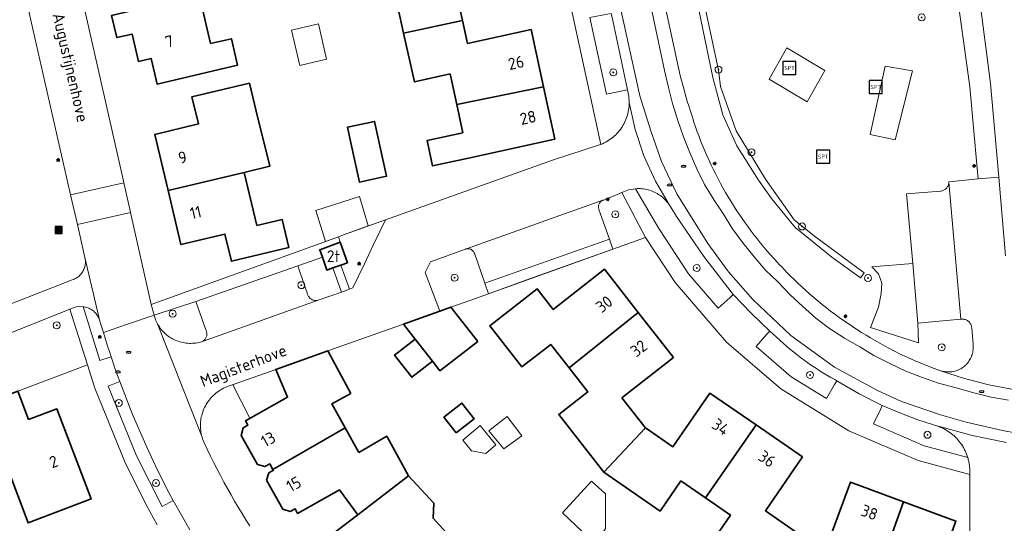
# Model space of a CAD drawing. Header units: metres. Extents: x 152610 to 160096, y 456114 to 462495.
# Tile 508 of 938: x 158282 to 158396, y 459823 to 459881. Entities that reach past the tile are written whole.
import ezdxf
from ezdxf.enums import TextEntityAlignment as Align

# ---------------------------------------------------------------- set-up
doc = ezdxf.new("R2010")
doc.units = ezdxf.units.M
doc.header["$LTSCALE"] = 0.5
doc.layers.get('0').update_dxf_attribs({"linetype": 'CONTINUOUS'})
for name, color, linetype, lineweight in [('B-PV-GR-BEPLANTING_CULTUUR_BODEMBEDEKKER-GV', 251, 'CONTINUOUS', 18), ('B-PV-GR-BEPLANTING_CULTUUR_BOSPLANTSOEN-GV', 251, 'CONTINUOUS', 18), ('B-PV-GR-BEPLANTING_CULTUUR_HEESTERS-GV', 251, 'CONTINUOUS', 18), ('B-PV-GR-BOOM-S', 251, 'CONTINUOUS', 25), ('B-PV-GR-HAAG-GV', 251, 'CONTINUOUS', 13), ('B-PV-IE-MEUBILAIR-S', 251, 'CONTINUOUS', 25), ('B-PV-IE-MEUBILAIR_WEGMEUBILAIR-S', 251, 'CONTINUOUS', 25), ('B-PV-IE-MEUBILAIR_WEGMEUBILAIR_AFVALBAK-S', 251, 'CONTINUOUS', 25), ('B-PV-OG-BEBOUWING-GV', 6, 'CONTINUOUS', 35), ('B-PV-OG-BEBOUWING-T18', 1, 'CONTINUOUS', 18), ('B-PV-OG-BEBOUWING_OVERBOUWING-GV', 251, 'CONTINUOUS', 18), ('B-PV-OG-BEBOUWING_SCHUUR-GV', 251, 'CONTINUOUS', 18), ('B-PV-OG-TERREIN_BEGROEID-GV', 251, 'CONTINUOUS', 18), ('B-PV-OG-TOPOGRAFIE-T18', 1, 'CONTINUOUS', 18), ('B-PV-VH-GESLOTENVERHARDING_ASFALT-GV', 251, 'CONTINUOUS', 18), ('B-PV-VH-GESLOTENVERHARDING_KUNSTSTOF-GV', 251, 'CONTINUOUS', 18), ('B-PV-VH-ONVERHARD_ZAND-GV', 251, 'CONTINUOUS', 18), ('B-PV-VH-OPENVERHARDING_BETONSTRAATSTEEN-GV', 251, 'CONTINUOUS', 18), ('B-PV-VH-OPENVERHARDING_TEGEL-GV', 251, 'CONTINUOUS', 18)]:
    doc.layers.add(name, color=color, linetype=linetype, lineweight=lineweight)
doc.styles.add('NLCS-ISO', font='NLCS-ISO.ttf')
doc.styles.add('NLCS-ISO-M750-T18', font='NLCS-ISO.ttf', dxfattribs={"height": 1.35})

# ---------------------------------------------------------------- blocks, each defined once
blk = doc.blocks.new('SIE-WEG_AFVALBAK-SO')
h = blk.add_hatch(color=256)
h.dxf.hatch_style = 1
h.paths.add_polyline_path([(-1.5, -1.5), (1.5, -1.5), (1.5, 1.5), (-1.5, 1.5)])
for points in [[(-2, -2), (2, -2), (2, 2), (-2, 2)], [(-1.5, -1.5), (1.5, -1.5), (1.5, 1.5), (-1.5, 1.5)]]:
    blk.add_lwpolyline(points, close=True)
blk = doc.blocks.new('SIE-MEUBILAIR_PAAL_LICHTMAST-SO')
for points in [[(-0.62, 0), (-1, 0)], [(-0.71, 0.71), (-0.44, 0.44)], [(0, 1), (0, 0.62)], [(0.44, 0.44), (0.71, 0.71)], [(1, 0), (0.62, 0)], [(-0.71, -0.71), (-0.44, -0.44)], [(0, -0.62), (0, -1)], [(0.44, -0.44), (0.71, -0.71)]]:
    blk.add_lwpolyline(points)
blk.add_circle((0, 0), 0.5)
blk = doc.blocks.new('SIE-MEUBILAIR_PUT_RIOOLPUT-SO')
blk.add_ellipse((0, 0), major_axis=(1.25, 0), ratio=0.54)
at = {"style": 'NLCS-ISO'}
blk.add_text('ri', height=0.75, dxfattribs=at).set_placement((-0.04, 0.07), align=Align.MIDDLE_CENTER)
blk = doc.blocks.new('SIE-WEG_SPEELTOESTEL-SO')
at = {"flags": 128}
blk.add_lwpolyline([(-3.75, -3.75), (3.75, -3.75), (3.75, 3.75), (-3.75, 3.75)], close=True, dxfattribs=at)
at = {"style": 'NLCS-ISO'}
blk.add_text('SPT', height=2.25, dxfattribs=at).set_placement((0, 0), align=Align.MIDDLE_CENTER)
blk = doc.blocks.new('SGR-BOOM_GBKN-SO')
at = {"linetype": 'ByBlock', "lineweight": 18}
h = blk.add_hatch(color=0, dxfattribs=at)
h.dxf.hatch_style = 1
edge = h.paths.add_edge_path()
edge.add_arc((0, 0), 0.25, 0, 360)
at = {"color": 0, "linetype": 'ByBlock', "lineweight": 18}
for radius in [2, 0.25]:
    blk.add_circle((0, 0), radius, dxfattribs=at)
at = {"color": 0, "linetype": 'ByBlock', "lineweight": 18, "style": 'NLCS-ISO'}
blk.add_attdef('SOORT', (2.5, 0), '', height=1.5, dxfattribs=at)

msp = doc.modelspace()

# ---------------------------------------------------------------- linework, layer by layer
at = {"layer": 'B-PV-GR-BEPLANTING_CULTUUR_BODEMBEDEKKER-GV', "flags": 128}
msp.add_lwpolyline([(158385.61, 459846.2), (158385.006, 459853.038), (158380.316, 459852.673), (158381.074, 459851.869), (158381.451, 459850.765), (158381.388, 459849.579), (158381.088, 459848.04), (158380.17, 459845.707), (158385.689, 459843.921)], close=True, dxfattribs=at)
at = {"layer": 'B-PV-GR-BEPLANTING_CULTUUR_BOSPLANTSOEN-GV', "flags": 128}
for points in [[(158323, 459855.14), (158324.43, 459858.06), (158319.706, 459856.354), (158319.016, 459856.105), (158319.22, 459855.47), (158320.04, 459853.12), (158319.281, 459852.851), (158320.289, 459850.092), (158320.68, 459850.23), (158321.995, 459853.012)], [(158317.7, 459852.29), (158317.171, 459853.775), (158314.35, 459852.77), (158315.121, 459850.526), (158315.421, 459849.654), (158315.438, 459849.565), (158315.463, 459849.479), (158315.496, 459849.395), (158315.536, 459849.314), (158315.583, 459849.237), (158315.636, 459849.164), (158315.696, 459849.096), (158315.762, 459849.034), (158315.832, 459848.978), (158315.908, 459848.929), (158315.987, 459848.886), (158316.07, 459848.851), (158316.156, 459848.823), (158316.244, 459848.803), (158316.333, 459848.79), (158316.423, 459848.786), (158316.514, 459848.789), (158316.603, 459848.801), (158316.69, 459848.82), (158319.37, 459849.767), (158318.39, 459852.535)], [(158290.161, 459841.423), (158288.15, 459847.78), (158263.88, 459838.09), (158259.956, 459836.533), (158260.078, 459834.626), (158261.546, 459830.585), (158275.61, 459835.91), (158282.16, 459838.39)]]:
    msp.add_lwpolyline(points, close=True, dxfattribs=at)
at = {"layer": 'B-PV-GR-BEPLANTING_CULTUUR_HEESTERS-GV', "flags": 128}
for points in [[(158354.3, 459856.03), (158351.6, 459861.2), (158349.5, 459860.33), (158349.417, 459860.297), (158349.344, 459860.267), (158349.274, 459860.229), (158349.208, 459860.185), (158349.148, 459860.134), (158349.092, 459860.077), (158349.043, 459860.015), (158349, 459859.949), (158348.964, 459859.878), (158348.935, 459859.804), (158348.914, 459859.728), (158348.901, 459859.65), (158348.895, 459859.571), (158348.898, 459859.492), (158348.908, 459859.413), (158348.927, 459859.336), (158348.953, 459859.261), (158348.958, 459859.249), (158350.16, 459855.83), (158350.564, 459854.693)], [(158330.67, 459847.57), (158331.951, 459848.029), (158334.132, 459848.81), (158336.269, 459849.575), (158335.85, 459850.77), (158334.634, 459854.209), (158334.603, 459854.283), (158334.565, 459854.353), (158334.521, 459854.42), (158334.47, 459854.481), (158334.413, 459854.537), (158334.35, 459854.587), (158334.283, 459854.631), (158334.212, 459854.667), (158334.138, 459854.697), (158334.061, 459854.719), (158333.983, 459854.733), (158333.903, 459854.739), (158333.823, 459854.737), (158333.744, 459854.727), (158333.666, 459854.709), (158333.623, 459854.696), (158329.6, 459853.24), (158329, 459852)], [(158303.777, 459845.414), (158302.62, 459848.68), (158297.83, 459847.12), (158297.88, 459846.941), (158297.937, 459846.764), (158298.002, 459846.59), (158298.074, 459846.419), (158298.154, 459846.251), (158298.219, 459846.126), (158298.24, 459846.087), (158298.334, 459845.926), (158298.435, 459845.77), (158298.542, 459845.618), (158298.656, 459845.471), (158298.775, 459845.329), (158298.901, 459845.193), (158299.033, 459845.061), (158299.17, 459844.936), (158299.312, 459844.817), (158299.46, 459844.704), (158299.612, 459844.597), (158299.769, 459844.497), (158299.929, 459844.404), (158300.094, 459844.318), (158300.262, 459844.238), (158300.433, 459844.167), (158300.608, 459844.103), (158300.785, 459844.046), (158300.964, 459843.997), (158301.145, 459843.956), (158301.328, 459843.922), (158301.512, 459843.897), (158301.697, 459843.879), (158301.883, 459843.87), (158302.068, 459843.868), (158302.254, 459843.874), (158302.439, 459843.889), (158302.624, 459843.911), (158302.807, 459843.941), (158302.989, 459843.979), (158303.169, 459844.025), (158303.268, 459844.054), (158303.349, 459844.087), (158303.426, 459844.127), (158303.499, 459844.174), (158303.568, 459844.228), (158303.631, 459844.288), (158303.689, 459844.353), (158303.74, 459844.423), (158303.785, 459844.498), (158303.823, 459844.576), (158303.854, 459844.658), (158303.876, 459844.742), (158303.891, 459844.828), (158303.898, 459844.915), (158303.898, 459845.002), (158303.889, 459845.089), (158303.872, 459845.174), (158303.847, 459845.258), (158303.815, 459845.339)]]:
    msp.add_lwpolyline(points, close=True, dxfattribs=at)
at = {"layer": 'B-PV-GR-HAAG-GV', "flags": 128}
for points in [[(158359.957, 459884.433), (158362.027, 459874.383), (158363.192, 459870.112), (158364.802, 459866.54), (158367.272, 459862.619), (158368.779, 459860.517), (158370.801, 459858.004), (158371.547, 459857.133), (158372.047, 459856.739), (158375.729, 459853.749), (158379.019, 459851.383), (158379.445, 459851.972), (158373.718, 459856.179), (158371.38, 459858.061), (158368.09, 459862.718), (158364.729, 459868.28), (158362.913, 459873.374), (158362.673, 459875.24), (158360.7, 459884.59)], [(158315.941, 459854.993), (158297.51, 459848.35), (158297.83, 459847.12), (158302.62, 459848.68), (158314.35, 459852.77), (158317.171, 459853.775), (158316.87, 459854.62), (158319.22, 459855.47), (158319.016, 459856.105), (158317.545, 459855.573)], [(158350.564, 459854.693), (158350.16, 459855.83), (158335.85, 459850.77), (158336.269, 459849.575)], [(158289.816, 459848.068), (158289.687, 459848.087), (158291.58, 459841.9), (158292.905, 459842.331), (158292.694, 459842.944), (158292.497, 459843.561), (158292.008, 459845.11), (158291.68, 459846.15), (158291.651, 459846.288), (158291.615, 459846.425), (158291.575, 459846.554), (158291.528, 459846.681), (158291.473, 459846.804), (158291.411, 459846.925), (158291.342, 459847.041), (158291.267, 459847.153), (158291.184, 459847.26), (158291.096, 459847.363), (158291.002, 459847.46), (158290.902, 459847.551), (158290.797, 459847.636), (158290.687, 459847.715), (158290.573, 459847.787), (158290.454, 459847.852), (158290.332, 459847.91), (158290.207, 459847.961), (158290.079, 459848.004), (158289.948, 459848.04)], [(158295.355, 459835.69), (158293.887, 459839.488), (158292.56, 459838.97), (158295.82, 459830.95), (158298.77, 459825.14), (158300.02, 459825.84), (158299.85, 459826.18), (158299.55, 459826.68), (158298.222, 459829.297), (158296.987, 459831.959)]]:
    msp.add_lwpolyline(points, close=True, dxfattribs=at)
at = {"layer": 'B-PV-OG-BEBOUWING-GV', "flags": 128}
for points in [[(158339.91, 459885.67), (158338.556, 459891.898), (158328.572, 459889.729), (158329.3, 459886.41), (158325.19, 459885.51), (158326.51, 459879.493), (158333.258, 459880.946), (158332.58, 459884.07)], [(158304.33, 459878.29), (158303.004, 459883.908), (158292.944, 459881.519), (158293.55, 459878.97), (158295.3, 459879.39), (158296.04, 459876.24), (158297.482, 459876.578), (158298.173, 459873.645), (158307.42, 459875.83), (158306.72, 459878.85)], [(158333.83, 459878.31), (158333.258, 459880.946), (158326.51, 459879.493), (158327.74, 459873.89), (158331.84, 459874.8), (158332.604, 459871.293), (158342.586, 459873.341), (158341.16, 459879.9)], [(158309.57, 459870.54), (158308.79, 459873.74), (158302.18, 459872.181), (158302.94, 459869.07), (158297.9, 459867.87), (158299.441, 459861.413), (158308.184, 459863.502), (158311.115, 459864.202)], [(158343.9, 459867.3), (158342.586, 459873.341), (158332.604, 459871.293), (158333.31, 459868.05), (158329.21, 459867.15), (158329.84, 459864.24), (158333.95, 459865.125)], [(158320.433, 459866.883), (158321.42, 459862.369), (158324.55, 459863.06), (158323.18, 459869.36), (158320.04, 459868.68)], [(158309.64, 459857.39), (158308.184, 459863.502), (158299.441, 459861.413), (158300.92, 459855.22), (158305.98, 459856.42), (158306.72, 459853.29), (158313.32, 459854.88), (158312.56, 459858.09)], [(158320.04, 459853.12), (158319.22, 459855.47), (158316.87, 459854.62), (158317.171, 459853.775), (158317.7, 459852.29), (158318.39, 459852.535), (158319.281, 459852.851)], [(158345.518, 459841.041), (158353.46, 459847.43), (158349.58, 459852.4), (158343.7, 459847.75), (158341.87, 459850.12), (158336.41, 459845.89), (158340.1, 459841.16), (158343.41, 459843.74)], [(158335.021, 459844.094), (158331.951, 459848.029), (158330.67, 459847.57), (158326.492, 459846.085), (158327.833, 459844.366), (158329.817, 459841.823), (158330.684, 459840.711)], [(158357.52, 459842.23), (158353.46, 459847.43), (158345.518, 459841.041), (158347.66, 459838.3), (158344.34, 459835.72), (158349.52, 459829.08), (158354.309, 459834.156), (158354.26, 459834.19), (158351.6, 459837.61)], [(158329.817, 459841.823), (158327.833, 459844.366), (158325.467, 459842.521), (158327.451, 459839.978)], [(158320.46, 459838.1), (158317.812, 459843.002), (158311.811, 459840.871), (158313.18, 459837.71), (158309.229, 459835.489), (158308.34, 459834.99), (158308.624, 459834.485), (158308.067, 459834.171), (158307.823, 459833.3), (158309.702, 459829.962), (158310.574, 459829.718), (158311.131, 459830.032), (158311.496, 459829.384), (158319.777, 459834.18), (158318.26, 459836.91)], [(158283.39, 459835.13), (158282.16, 459838.39), (158275.61, 459835.91), (158276.89, 459832.55), (158279.46, 459833.52), (158283.35, 459823.25), (158290.59, 459826), (158286.66, 459836.35)], [(158367.006, 459834.511), (158361.71, 459838.16), (158357.46, 459831.99), (158354.309, 459834.156), (158349.52, 459829.08), (158356, 459824.61), (158358.38, 459828.07), (158361.196, 459826.127)], [(158332.562, 459833.58), (158334.627, 459835.22), (158333.198, 459837.019), (158331.133, 459835.379)], [(158321.358, 459831.335), (158319.777, 459834.18), (158311.496, 459829.384), (158311.545, 459829.298), (158311.003, 459828.993), (158310.766, 459828.146), (158312.641, 459824.815), (158313.488, 459824.578), (158314.03, 459824.883), (158314.33, 459824.35), (158319.13, 459827.05), (158321.235, 459824.195), (158327.086, 459828.668), (158324.578, 459833.2)], [(158372.35, 459830.83), (158367.006, 459834.511), (158361.196, 459826.127), (158364.06, 459824.15), (158361.68, 459820.69), (158368.38, 459816.07), (158368.44, 459816.048), (158371.636, 459822.216), (158371.49, 459822.27), (158368.09, 459824.65)], [(158321.04, 459819.309), (158319.384, 459817.798), (158319.199, 459817.631), (158320.08, 459816.665), (158320.022, 459815.393), (158321.754, 459813.495), (158323.025, 459813.436), (158323.397, 459813.03), (158330.379, 459819.558), (158332.196, 459821.257), (158329.886, 459823.785), (158329.973, 459825.509), (158327.086, 459828.668), (158321.235, 459824.195), (158318.385, 459822.017)], [(158383.944, 459825.684), (158377.86, 459827.93), (158375.26, 459820.88), (158371.636, 459822.216), (158368.44, 459816.048), (158375.73, 459813.37), (158377.18, 459817.31), (158380.512, 459816.084)], [(158383.944, 459825.684), (158380.512, 459816.084), (158383.65, 459814.93), (158382.19, 459810.99), (158387.82, 459808.92), (158391.531, 459807.556), (158391.541, 459810.444), (158391.55, 459813.098), (158391.556, 459814.938), (158387.39, 459816.43), (158389.97, 459823.46)]]:
    msp.add_lwpolyline(points, close=True, dxfattribs=at)
at = {"layer": 'B-PV-OG-BEBOUWING_OVERBOUWING-GV', "flags": 128}
for points in [[(158313.18, 459837.71), (158311.811, 459840.871), (158307.134, 459839.21), (158306.871, 459839.119), (158308.828, 459835.264), (158309.229, 459835.489)], [(158349.702, 459826.596), (158348.116, 459828.064), (158344.781, 459824.414), (158348.437, 459820.941), (158349.718, 459822.565)]]:
    msp.add_lwpolyline(points, close=True, dxfattribs=at)
at = {"layer": 'B-PV-OG-BEBOUWING_SCHUUR-GV', "flags": 128}
for points in [[(158317.66, 459876.495), (158316.716, 459880.56), (158313.619, 459879.84), (158314.563, 459875.776)], [(158322.452, 459857.346), (158321.443, 459860.749), (158316.409, 459859.107), (158317.545, 459855.573), (158319.016, 459856.105), (158319.706, 459856.354)], [(158340.108, 459833.271), (158338.402, 459835.475), (158336.31, 459833.843), (158338.034, 459831.777)], [(158337.09, 459832.228), (158335.29, 459834.452), (158333.316, 459832.754), (158334.291, 459831.518), (158335.947, 459831.234)]]:
    msp.add_lwpolyline(points, close=True, dxfattribs=at)
at = {"layer": 'B-PV-OG-TERREIN_BEGROEID-GV', "flags": 128}
for points in [[(158354.625, 459891.612), (158358.283, 459874.64), (158358.694, 459873.08), (158359.14, 459871.53), (158359.25, 459871.24), (158359.51, 459870.411), (158359.685, 459869.846), (158359.868, 459869.283), (158360.059, 459868.723), (158360.257, 459868.166), (158360.462, 459867.611), (158360.675, 459867.059), (158360.896, 459866.51), (158361.124, 459865.964), (158361.359, 459865.422), (158361.601, 459864.882), (158361.851, 459864.346), (158362.108, 459863.813), (158362.372, 459863.284), (158362.644, 459862.758), (158362.922, 459862.236), (158363.208, 459861.718), (158363.5, 459861.204), (158363.8, 459860.693), (158364.106, 459860.187), (158364.419, 459859.685), (158364.739, 459859.188), (158365.065, 459858.694), (158365.399, 459858.205), (158365.738, 459857.721), (158366.085, 459857.242), (158366.438, 459856.767), (158366.797, 459856.297), (158367.162, 459855.831), (158367.534, 459855.371), (158367.912, 459854.916), (158368.296, 459854.466), (158368.686, 459854.021), (158369.082, 459853.582), (158369.484, 459853.148), (158369.68, 459852.94), (158369.97, 459852.64), (158370.492, 459852.06), (158370.927, 459851.624), (158371.368, 459851.193), (158371.814, 459850.768), (158372.266, 459850.349), (158372.723, 459849.936), (158373.185, 459849.529), (158373.653, 459849.128), (158374.126, 459848.733), (158374.604, 459848.344), (158375.087, 459847.961), (158375.575, 459847.585), (158376.067, 459847.215), (158376.565, 459846.852), (158377.067, 459846.495), (158377.574, 459846.144), (158378.085, 459845.8), (158378.601, 459845.463), (158379.121, 459845.133), (158379.645, 459844.809), (158380.174, 459844.492), (158380.706, 459844.182), (158381.243, 459843.879), (158381.783, 459843.583), (158382.327, 459843.294), (158382.84, 459843.03), (158383.15, 459842.85), (158383.427, 459842.695), (158385.287, 459841.853), (158387.187, 459841.103), (158388.213, 459840.732), (158388.357, 459840.687), (158388.503, 459840.651), (158388.651, 459840.622), (158388.8, 459840.6), (158388.95, 459840.587), (158389.101, 459840.582), (158389.251, 459840.585), (158389.402, 459840.595), (158389.551, 459840.614), (158389.699, 459840.641), (158389.846, 459840.675), (158389.991, 459840.717), (158390.133, 459840.767), (158390.272, 459840.824), (158390.408, 459840.889), (158390.541, 459840.961), (158390.669, 459841.04), (158390.793, 459841.125), (158390.913, 459841.217), (158391.027, 459841.315), (158391.136, 459841.419), (158391.24, 459841.528), (158391.337, 459841.643), (158391.428, 459841.763), (158391.513, 459841.888), (158391.591, 459842.017), (158391.662, 459842.15), (158391.725, 459842.286), (158391.782, 459842.426), (158391.831, 459842.568), (158391.872, 459842.713), (158391.906, 459842.86), (158391.932, 459843.008), (158391.949, 459843.158), (158391.959, 459843.308), (158391.961, 459843.459), (158391.955, 459843.61), (158391.943, 459843.744), (158391.791, 459845.652), (158391.783, 459845.743), (158391.768, 459845.833), (158391.745, 459845.921), (158391.714, 459846.007), (158391.675, 459846.089), (158391.63, 459846.169), (158391.578, 459846.243), (158391.519, 459846.313), (158391.455, 459846.378), (158391.385, 459846.437), (158391.31, 459846.489), (158391.231, 459846.534), (158391.148, 459846.573), (158391.063, 459846.604), (158390.974, 459846.628), (158390.885, 459846.643), (158390.794, 459846.651), (158390.703, 459846.65), (158390.612, 459846.642), (158390.54, 459846.63), (158385.61, 459846.2), (158385.689, 459843.921), (158380.17, 459845.707), (158381.088, 459848.04), (158381.388, 459849.579), (158381.451, 459850.765), (158381.074, 459851.869), (158380.316, 459852.673), (158385.006, 459853.038), (158384.3, 459861.03), (158388.198, 459861.352), (158388.29, 459861.363), (158388.38, 459861.383), (158388.468, 459861.41), (158388.553, 459861.444), (158388.635, 459861.486), (158388.714, 459861.535), (158388.787, 459861.59), (158388.856, 459861.652), (158388.919, 459861.719), (158388.976, 459861.791), (158389.026, 459861.869), (158389.07, 459861.95), (158389.106, 459862.034), (158389.135, 459862.122), (158389.156, 459862.212), (158389.17, 459862.303), (158389.174, 459862.362), (158389.168, 459862.43), (158392.52, 459862.76), (158392.407, 459864), (158391.56, 459873.31), (158388.11, 459898.3)], [(158269.255, 459843.675), (158288.407, 459851.156), (158288.532, 459851.198), (158288.654, 459851.248), (158288.772, 459851.305), (158288.887, 459851.37), (158288.998, 459851.441), (158289.105, 459851.518), (158289.206, 459851.602), (158289.302, 459851.692), (158289.393, 459851.788), (158289.478, 459851.889), (158289.556, 459851.995), (158289.628, 459852.106), (158289.693, 459852.22), (158289.75, 459852.339), (158289.801, 459852.46), (158289.844, 459852.585), (158289.879, 459852.712), (158289.907, 459852.84), (158289.927, 459852.971), (158289.939, 459853.102), (158289.943, 459853.234), (158289.938, 459853.365), (158289.926, 459853.496), (158289.906, 459853.627), (158289.885, 459853.728), (158289.018, 459857.514), (158288.235, 459860.931), (158288.16, 459861.26), (158283.56, 459881.48)]]:
    msp.add_lwpolyline(points, dxfattribs=at)
for points in [[(158359.957, 459884.433), (158360.7, 459884.59), (158362.673, 459875.24), (158362.913, 459873.374), (158364.729, 459868.28), (158368.09, 459862.718), (158371.38, 459858.061), (158373.718, 459856.179), (158379.445, 459851.972), (158379.019, 459851.383), (158375.729, 459853.749), (158372.047, 459856.739), (158371.547, 459857.133), (158370.801, 459858.004), (158368.779, 459860.517), (158367.272, 459862.619), (158364.802, 459866.54), (158363.192, 459870.112), (158362.027, 459874.383)], [(158350.54, 459880.93), (158350.37, 459881.76), (158349.93, 459881.67), (158347.92, 459881.28), (158349.84, 459872.47), (158352.231, 459872.994)], [(158370.531, 459877.788), (158374.893, 459875.203), (158372.892, 459871.586), (158368.53, 459874.222)], [(158381.841, 459875.706), (158384.976, 459875.143), (158383.008, 459867.244), (158380.105, 459867.847)], [(158353.713, 459861.637), (158353.528, 459861.641), (158353.344, 459861.638), (158353.16, 459861.626), (158355.83, 459857.04), (158359.23, 459851.86), (158362.66, 459847.91), (158364.034, 459849.134), (158364.394, 459849.475), (158360.994, 459853.853), (158357.879, 459858.437), (158357.23, 459859.49), (158357.146, 459859.616), (158357.062, 459859.741), (158356.994, 459859.841), (158356.884, 459859.989), (158356.768, 459860.132), (158356.646, 459860.271), (158356.519, 459860.404), (158356.385, 459860.531), (158356.246, 459860.652), (158356.102, 459860.767), (158355.953, 459860.876), (158355.8, 459860.978), (158355.642, 459861.074), (158355.48, 459861.162), (158355.315, 459861.244), (158355.146, 459861.318), (158354.974, 459861.385), (158354.799, 459861.444), (158354.622, 459861.496), (158354.443, 459861.54), (158354.262, 459861.576), (158354.08, 459861.604), (158353.897, 459861.624)], [(158368.94, 459844.95), (158368.606, 459845.277), (158368.264, 459844.914), (158367.01, 459843.5), (158371.05, 459840.01), (158375.11, 459837.55), (158376.021, 459839.152), (158376.273, 459839.585), (158376.042, 459839.712), (158375.59, 459839.966), (158375.142, 459840.227), (158374.698, 459840.496), (158374.258, 459840.771), (158373.823, 459841.053), (158373.392, 459841.341), (158372.966, 459841.636), (158372.544, 459841.938), (158372.126, 459842.246), (158371.714, 459842.561), (158371.307, 459842.881), (158370.904, 459843.209), (158370.507, 459843.542), (158370.115, 459843.881), (158369.728, 459844.227), (158369.346, 459844.578)], [(158383.537, 459835.884), (158381.515, 459836.742), (158381.321, 459836.273), (158380.49, 459834.62), (158386.34, 459832.12), (158391.341, 459830.757), (158391.274, 459830.958), (158391.2, 459831.157), (158391.118, 459831.352), (158391.029, 459831.545), (158390.933, 459831.734), (158390.829, 459831.919), (158390.719, 459832.1), (158390.602, 459832.277), (158390.478, 459832.449), (158390.348, 459832.617), (158390.212, 459832.779), (158390.07, 459832.937), (158389.922, 459833.088), (158389.768, 459833.234), (158389.609, 459833.375), (158389.445, 459833.509), (158389.275, 459833.636), (158389.102, 459833.758), (158388.923, 459833.872), (158388.741, 459833.98), (158388.554, 459834.081), (158388.364, 459834.175), (158388.17, 459834.261), (158388.126, 459834.28), (158385.59, 459835.102)]]:
    msp.add_lwpolyline(points, close=True, dxfattribs=at)
at = {"layer": 'B-PV-VH-GESLOTENVERHARDING_ASFALT-GV', "flags": 128}
for points in [[(158396.604, 459838.583), (158393.765, 459839.126), (158390.964, 459839.843), (158388.213, 459840.732), (158387.187, 459841.103), (158385.287, 459841.853), (158383.427, 459842.695), (158383.15, 459842.85), (158382.84, 459843.03), (158382.327, 459843.294), (158381.783, 459843.583), (158381.243, 459843.879), (158380.706, 459844.182), (158380.174, 459844.492), (158379.645, 459844.809), (158379.121, 459845.133), (158378.601, 459845.463), (158378.085, 459845.8), (158377.574, 459846.144), (158377.067, 459846.495), (158376.565, 459846.852), (158376.067, 459847.215), (158375.575, 459847.585), (158375.087, 459847.961), (158374.604, 459848.344), (158374.126, 459848.733), (158373.653, 459849.128), (158373.185, 459849.529), (158372.723, 459849.936), (158372.266, 459850.349), (158371.814, 459850.768), (158371.368, 459851.193), (158370.927, 459851.624), (158370.492, 459852.06), (158369.97, 459852.64), (158369.68, 459852.94), (158369.484, 459853.148), (158369.082, 459853.582), (158368.686, 459854.021), (158368.296, 459854.466), (158367.912, 459854.916), (158367.534, 459855.371), (158367.162, 459855.831), (158366.797, 459856.297), (158366.438, 459856.767), (158366.085, 459857.242), (158365.738, 459857.721), (158365.399, 459858.205), (158365.065, 459858.694), (158364.739, 459859.188), (158364.419, 459859.685), (158364.106, 459860.187), (158363.8, 459860.693), (158363.5, 459861.204), (158363.208, 459861.718), (158362.922, 459862.236), (158362.644, 459862.758), (158362.372, 459863.284), (158362.108, 459863.813), (158361.851, 459864.346), (158361.601, 459864.882), (158361.359, 459865.422), (158361.124, 459865.964), (158360.896, 459866.51), (158360.675, 459867.059), (158360.462, 459867.611), (158360.257, 459868.166), (158360.059, 459868.723), (158359.868, 459869.283), (158359.685, 459869.846), (158359.51, 459870.411), (158359.25, 459871.24), (158359.14, 459871.53), (158358.694, 459873.08), (158358.283, 459874.64), (158354.625, 459891.612)], [(158349.683, 459890.39), (158353.665, 459872.28), (158354.898, 459868.287), (158356.13, 459864.736), (158357.897, 459861.056), (158361.467, 459855.352), (158363.859, 459852.095), (158366.637, 459848.912), (158371.016, 459844.79), (158376.021, 459841.147), (158380.952, 459838.46), (158383.731, 459837.191), (158388.184, 459835.645), (158391.146, 459834.817), (158395.323, 459833.86), (158398.672, 459833.235)], [(158398.672, 459833.235), (158395.323, 459833.86), (158391.146, 459834.817), (158388.184, 459835.645), (158383.731, 459837.191), (158380.952, 459838.46), (158376.021, 459841.147), (158371.016, 459844.79), (158366.637, 459848.912), (158363.859, 459852.095), (158361.467, 459855.352), (158357.897, 459861.056), (158356.13, 459864.736), (158354.898, 459868.287), (158353.665, 459872.28), (158349.683, 459890.39)], [(158396.036, 459837.342), (158394.03, 459837.692), (158392.025, 459838.189), (158390.001, 459838.778), (158387.958, 459839.293), (158386.008, 459839.992), (158384.223, 459840.691), (158382.383, 459841.574), (158380.561, 459842.476), (158378.924, 459843.488), (158377.157, 459844.482), (158375.465, 459845.567), (158373.882, 459846.763), (158372.355, 459848.125), (158370.938, 459849.431), (158369.503, 459850.922), (158368.068, 459852.302), (158366.798, 459853.792), (158365.492, 459855.43), (158364.296, 459857.012), (158363.265, 459858.687), (158362.18, 459860.324), (158361.094, 459862.109), (158360.211, 459863.894), (158359.419, 459865.66), (158358.665, 459867.574), (158358.003, 459869.451), (158357.414, 459871.42), (158356.954, 459873.241), (158356.494, 459875.192), (158354.801, 459883.159)], [(158354.801, 459883.159), (158356.494, 459875.192), (158356.954, 459873.241), (158357.414, 459871.42), (158358.003, 459869.451), (158358.665, 459867.574), (158359.419, 459865.66), (158360.211, 459863.894), (158361.094, 459862.109), (158362.18, 459860.324), (158363.265, 459858.687), (158364.296, 459857.012), (158365.492, 459855.43), (158366.798, 459853.792), (158368.068, 459852.302), (158369.503, 459850.922), (158370.938, 459849.431), (158372.355, 459848.125), (158373.882, 459846.763), (158375.465, 459845.567), (158377.157, 459844.482), (158378.924, 459843.488), (158380.561, 459842.476), (158382.383, 459841.574), (158384.223, 459840.691), (158386.008, 459839.992), (158387.958, 459839.293), (158390.001, 459838.778), (158392.025, 459838.189), (158394.03, 459837.692), (158396.036, 459837.342)], [(158350.37, 459881.76), (158350.54, 459880.93), (158352.231, 459872.994), (158352.386, 459872.268), (158352.437, 459871.528), (158353.122, 459868.415), (158354.129, 459865.391), (158355.447, 459862.489), (158357.062, 459859.741), (158357.146, 459859.616), (158357.23, 459859.49), (158357.879, 459858.437), (158360.994, 459853.853), (158364.394, 459849.475), (158366.442, 459847.318), (158368.606, 459845.277), (158368.94, 459844.95), (158369.346, 459844.578), (158369.728, 459844.227), (158370.115, 459843.881), (158370.507, 459843.542), (158370.904, 459843.209), (158371.307, 459842.881), (158371.714, 459842.561), (158372.126, 459842.246), (158372.544, 459841.938), (158372.966, 459841.636), (158373.392, 459841.341), (158373.823, 459841.053), (158374.258, 459840.771), (158374.698, 459840.496), (158375.142, 459840.227), (158375.59, 459839.966), (158376.042, 459839.712), (158376.273, 459839.585), (158378.849, 459838.08), (158381.515, 459836.742), (158383.537, 459835.884), (158385.59, 459835.102), (158388.126, 459834.28), (158388.041, 459834.313), (158387.956, 459834.347), (158391.845, 459833.272), (158395.798, 459832.468)]]:
    msp.add_lwpolyline(points, dxfattribs=at)
at = {"layer": 'B-PV-VH-GESLOTENVERHARDING_KUNSTSTOF-GV', "flags": 128}
for points in [[(158374.893, 459875.203), (158370.531, 459877.788), (158368.53, 459874.222), (158372.892, 459871.586)], [(158384.976, 459875.143), (158381.841, 459875.706), (158380.105, 459867.847), (158383.008, 459867.244)]]:
    msp.add_lwpolyline(points, close=True, dxfattribs=at)
at = {"layer": 'B-PV-VH-ONVERHARD_ZAND-GV', "flags": 128}
for points in [[(158359.957, 459884.433), (158362.027, 459874.383), (158363.192, 459870.112), (158364.802, 459866.54), (158367.272, 459862.619), (158368.779, 459860.517), (158370.801, 459858.004), (158371.547, 459857.133), (158372.047, 459856.739), (158375.729, 459853.749), (158379.019, 459851.383), (158379.445, 459851.972), (158373.718, 459856.179), (158371.38, 459858.061), (158368.09, 459862.718), (158364.729, 459868.28), (158362.913, 459873.374), (158362.673, 459875.24), (158360.7, 459884.59)], [(158319.22, 459855.47), (158319.016, 459856.105), (158315.941, 459854.993), (158297.51, 459848.35), (158297.83, 459847.12), (158302.62, 459848.68), (158314.35, 459852.77), (158317.171, 459853.775), (158316.87, 459854.62)], [(158336.269, 459849.575), (158340.987, 459851.264), (158350.564, 459854.693), (158350.16, 459855.83), (158335.85, 459850.77)], [(158289.816, 459848.068), (158289.687, 459848.087), (158291.58, 459841.9), (158292.905, 459842.331), (158292.694, 459842.944), (158292.497, 459843.561), (158292.008, 459845.11), (158291.68, 459846.15), (158291.651, 459846.288), (158291.615, 459846.425), (158291.575, 459846.554), (158291.528, 459846.681), (158291.473, 459846.804), (158291.411, 459846.925), (158291.342, 459847.041), (158291.267, 459847.153), (158291.184, 459847.26), (158291.096, 459847.363), (158291.002, 459847.46), (158290.902, 459847.551), (158290.797, 459847.636), (158290.687, 459847.715), (158290.573, 459847.787), (158290.454, 459847.852), (158290.332, 459847.91), (158290.207, 459847.961), (158290.079, 459848.004), (158289.948, 459848.04)], [(158295.355, 459835.69), (158293.887, 459839.488), (158292.56, 459838.97), (158295.82, 459830.95), (158298.77, 459825.14), (158300.02, 459825.84), (158299.85, 459826.18), (158299.55, 459826.68), (158298.222, 459829.297), (158296.987, 459831.959)]]:
    msp.add_lwpolyline(points, close=True, dxfattribs=at)
at = {"layer": 'B-PV-VH-OPENVERHARDING_BETONSTRAATSTEEN-GV', "flags": 128}
for points in [[(158281.2, 459891.907), (158283.56, 459881.48), (158288.16, 459861.26), (158288.235, 459860.931), (158294.346, 459862.316), (158294.263, 459862.684), (158283.66, 459909.49), (158280.87, 459911.2)], [(158395.69, 459853.92), (158394.92, 459862.96), (158392.52, 459862.76), (158389.168, 459862.43), (158389.174, 459862.362), (158390.54, 459846.63), (158390.612, 459846.642), (158390.703, 459846.65), (158390.794, 459846.651), (158390.885, 459846.643), (158390.974, 459846.628), (158391.063, 459846.604), (158391.148, 459846.573), (158391.231, 459846.534), (158391.31, 459846.489), (158391.385, 459846.437), (158391.455, 459846.378), (158391.519, 459846.313), (158391.578, 459846.243), (158391.63, 459846.169), (158391.675, 459846.089), (158391.714, 459846.007), (158391.745, 459845.921), (158391.768, 459845.833), (158391.783, 459845.743), (158391.791, 459845.652), (158391.943, 459843.744), (158391.955, 459843.61), (158391.961, 459843.459), (158391.959, 459843.308), (158391.949, 459843.158), (158391.932, 459843.008), (158391.906, 459842.86), (158391.872, 459842.713), (158391.831, 459842.568), (158391.782, 459842.426), (158391.725, 459842.286), (158391.662, 459842.15), (158391.591, 459842.017), (158391.513, 459841.888), (158391.428, 459841.763), (158391.337, 459841.643), (158391.24, 459841.528), (158391.136, 459841.419), (158391.027, 459841.315), (158390.913, 459841.217), (158390.793, 459841.125), (158390.669, 459841.04), (158390.541, 459840.961), (158390.408, 459840.889), (158390.272, 459840.824), (158390.133, 459840.767), (158389.991, 459840.717), (158389.846, 459840.675), (158389.699, 459840.641), (158389.551, 459840.614), (158389.402, 459840.595), (158389.251, 459840.585), (158389.101, 459840.582), (158388.95, 459840.587), (158388.8, 459840.6), (158388.651, 459840.622), (158388.503, 459840.651), (158388.357, 459840.687), (158388.213, 459840.732), (158390.964, 459839.843), (158393.765, 459839.126), (158396.604, 459838.583)], [(158308.823, 459822.919), (158308.379, 459823.625), (158307.942, 459824.335), (158307.512, 459825.05), (158307.088, 459825.768), (158306.672, 459826.491), (158306.263, 459827.217), (158305.86, 459827.948), (158305.465, 459828.682), (158305.076, 459829.42), (158304.695, 459830.162), (158304.321, 459830.907), (158303.57, 459832.459), (158303.536, 459832.536), (158303.463, 459832.718), (158303.398, 459832.903), (158303.34, 459833.09), (158300.662, 459839.881), (158298.219, 459846.126), (158298.154, 459846.251), (158298.074, 459846.419), (158298.002, 459846.59), (158297.937, 459846.764), (158297.88, 459846.941), (158297.83, 459847.12), (158294.646, 459846.021), (158292.008, 459845.11), (158292.497, 459843.561), (158292.694, 459842.944), (158292.905, 459842.331), (158293.135, 459841.615), (158293.375, 459840.902), (158293.626, 459840.193), (158293.887, 459839.488), (158295.355, 459835.69), (158296.987, 459831.959), (158298.222, 459829.297), (158299.55, 459826.68), (158299.85, 459826.18), (158300.02, 459825.84), (158301.922, 459822.456)], [(158395.798, 459832.468), (158391.845, 459833.272), (158387.956, 459834.347), (158388.041, 459834.313), (158388.126, 459834.28), (158388.17, 459834.261), (158388.364, 459834.175), (158388.554, 459834.081), (158388.741, 459833.98), (158388.923, 459833.872), (158389.102, 459833.758), (158389.275, 459833.636), (158389.445, 459833.509), (158389.609, 459833.375), (158389.768, 459833.234), (158389.922, 459833.088), (158390.07, 459832.937), (158390.212, 459832.779), (158390.348, 459832.617), (158390.478, 459832.449), (158390.602, 459832.277), (158390.719, 459832.1), (158390.829, 459831.919), (158390.933, 459831.734), (158391.029, 459831.545), (158391.118, 459831.352), (158391.2, 459831.157), (158391.274, 459830.958), (158391.341, 459830.757), (158391.37, 459830.651), (158391.397, 459830.544), (158391.422, 459830.437), (158391.445, 459830.33), (158391.467, 459830.222), (158391.486, 459830.114), (158391.504, 459830.006), (158391.519, 459829.897), (158391.533, 459829.788), (158391.545, 459829.678), (158391.555, 459829.569), (158391.563, 459829.459), (158391.569, 459829.35), (158391.573, 459829.24), (158391.575, 459829.13), (158391.575, 459829.02), (158391.574, 459828.91), (158391.57, 459828.8), (158391.58, 459822.03)]]:
    msp.add_lwpolyline(points, dxfattribs=at)
for points in [[(158353.122, 459868.415), (158352.437, 459871.528), (158352.437, 459871.48), (158352.43, 459871.276), (158352.416, 459871.073), (158352.394, 459870.87), (158352.364, 459870.668), (158352.326, 459870.468), (158352.28, 459870.269), (158352.226, 459870.072), (158352.165, 459869.878), (158352.096, 459869.685), (158352.02, 459869.496), (158351.936, 459869.31), (158351.845, 459869.128), (158351.747, 459868.949), (158351.642, 459868.774), (158351.53, 459868.603), (158351.412, 459868.437), (158351.287, 459868.275), (158351.156, 459868.119), (158351.019, 459867.968), (158350.876, 459867.822), (158350.728, 459867.682), (158350.574, 459867.548), (158350.415, 459867.42), (158350.251, 459867.299), (158350.083, 459867.184), (158349.91, 459867.075), (158349.733, 459866.974), (158349.552, 459866.879), (158349.368, 459866.792), (158349.18, 459866.712), (158349.121, 459866.691), (158343.63, 459864.91), (158324.43, 459858.06), (158323, 459855.14), (158321.995, 459853.012), (158320.68, 459850.23), (158320.289, 459850.092), (158319.37, 459849.767), (158316.69, 459848.82), (158303.268, 459844.054), (158303.169, 459844.025), (158302.989, 459843.979), (158302.807, 459843.941), (158302.624, 459843.911), (158302.439, 459843.889), (158302.254, 459843.874), (158302.068, 459843.868), (158301.883, 459843.87), (158301.697, 459843.879), (158301.512, 459843.897), (158301.328, 459843.922), (158301.145, 459843.956), (158300.964, 459843.997), (158300.785, 459844.046), (158300.608, 459844.103), (158300.433, 459844.167), (158300.262, 459844.238), (158300.094, 459844.318), (158299.929, 459844.404), (158299.769, 459844.497), (158299.612, 459844.597), (158299.46, 459844.704), (158299.312, 459844.817), (158299.17, 459844.936), (158299.033, 459845.061), (158298.901, 459845.193), (158298.775, 459845.329), (158298.656, 459845.471), (158298.542, 459845.618), (158298.435, 459845.77), (158298.334, 459845.926), (158298.24, 459846.087), (158298.219, 459846.126), (158300.662, 459839.881), (158303.34, 459833.09), (158303.289, 459833.279), (158303.247, 459833.47), (158303.212, 459833.663), (158303.185, 459833.857), (158303.166, 459834.052), (158303.155, 459834.248), (158303.153, 459834.444), (158303.158, 459834.639), (158303.171, 459834.835), (158303.192, 459835.03), (158303.221, 459835.223), (158303.258, 459835.416), (158303.302, 459835.606), (158303.355, 459835.795), (158303.415, 459835.981), (158303.483, 459836.165), (158303.558, 459836.346), (158303.64, 459836.524), (158303.73, 459836.698), (158303.827, 459836.868), (158303.93, 459837.034), (158304.041, 459837.196), (158304.157, 459837.354), (158304.28, 459837.506), (158304.41, 459837.653), (158304.545, 459837.795), (158304.686, 459837.931), (158304.832, 459838.061), (158304.983, 459838.186), (158305.14, 459838.304), (158305.301, 459838.415), (158305.466, 459838.52), (158305.636, 459838.618), (158305.809, 459838.709), (158305.986, 459838.793), (158306.167, 459838.869), (158306.35, 459838.938), (158307.134, 459839.21), (158311.811, 459840.871), (158317.812, 459843.002), (158326.157, 459845.966), (158326.492, 459846.085), (158330.67, 459847.57), (158329, 459852), (158329.6, 459853.24), (158333.623, 459854.696), (158349.417, 459860.297), (158349.5, 459860.33), (158351.6, 459861.2), (158352.361, 459861.481), (158353.16, 459861.626), (158353.344, 459861.638), (158353.528, 459861.641), (158353.713, 459861.637), (158353.897, 459861.624), (158354.08, 459861.604), (158354.262, 459861.576), (158354.443, 459861.54), (158354.622, 459861.496), (158354.799, 459861.444), (158354.974, 459861.385), (158355.146, 459861.318), (158355.315, 459861.244), (158355.48, 459861.162), (158355.642, 459861.074), (158355.8, 459860.978), (158355.953, 459860.876), (158356.102, 459860.767), (158356.246, 459860.652), (158356.385, 459860.531), (158356.519, 459860.404), (158356.646, 459860.271), (158356.768, 459860.132), (158356.884, 459859.989), (158356.994, 459859.841), (158357.062, 459859.741), (158355.447, 459862.489), (158354.129, 459865.391)], [(158288.235, 459860.931), (158289.018, 459857.514), (158295.122, 459858.896), (158295.038, 459859.265), (158294.346, 459862.316)], [(158390.54, 459846.63), (158389.174, 459862.362), (158389.17, 459862.303), (158389.156, 459862.212), (158389.135, 459862.122), (158389.106, 459862.034), (158389.07, 459861.95), (158389.026, 459861.869), (158388.976, 459861.791), (158388.919, 459861.719), (158388.856, 459861.652), (158388.787, 459861.59), (158388.714, 459861.535), (158388.635, 459861.486), (158388.553, 459861.444), (158388.468, 459861.41), (158388.38, 459861.383), (158388.29, 459861.363), (158388.198, 459861.352), (158384.3, 459861.03), (158385.006, 459853.038), (158385.61, 459846.2)], [(158349.344, 459860.267), (158349.417, 459860.297), (158333.623, 459854.696), (158333.666, 459854.709), (158333.744, 459854.727), (158333.823, 459854.737), (158333.903, 459854.739), (158333.983, 459854.733), (158334.061, 459854.719), (158334.138, 459854.697), (158334.212, 459854.667), (158334.283, 459854.631), (158334.35, 459854.587), (158334.413, 459854.537), (158334.47, 459854.481), (158334.521, 459854.42), (158334.565, 459854.353), (158334.603, 459854.283), (158334.634, 459854.209), (158335.85, 459850.77), (158350.16, 459855.83), (158348.958, 459859.249), (158348.953, 459859.261), (158348.927, 459859.336), (158348.908, 459859.413), (158348.898, 459859.492), (158348.895, 459859.571), (158348.901, 459859.65), (158348.914, 459859.728), (158348.935, 459859.804), (158348.964, 459859.878), (158349, 459859.949), (158349.043, 459860.015), (158349.092, 459860.077), (158349.148, 459860.134), (158349.208, 459860.185), (158349.274, 459860.229)], [(158297.83, 459847.12), (158297.51, 459848.35), (158295.122, 459858.896), (158289.018, 459857.514), (158289.885, 459853.728), (158291.615, 459846.425), (158291.651, 459846.288), (158291.68, 459846.15), (158292.008, 459845.11), (158294.646, 459846.021)], [(158315.121, 459850.526), (158314.35, 459852.77), (158302.62, 459848.68), (158303.777, 459845.414), (158303.815, 459845.339), (158303.847, 459845.258), (158303.872, 459845.174), (158303.889, 459845.089), (158303.898, 459845.002), (158303.898, 459844.915), (158303.891, 459844.828), (158303.876, 459844.742), (158303.854, 459844.658), (158303.823, 459844.576), (158303.785, 459844.498), (158303.74, 459844.423), (158303.689, 459844.353), (158303.631, 459844.288), (158303.568, 459844.228), (158303.499, 459844.174), (158303.426, 459844.127), (158303.349, 459844.087), (158303.268, 459844.054), (158316.69, 459848.82), (158316.603, 459848.801), (158316.514, 459848.789), (158316.423, 459848.786), (158316.333, 459848.79), (158316.244, 459848.803), (158316.156, 459848.823), (158316.07, 459848.851), (158315.987, 459848.886), (158315.908, 459848.929), (158315.832, 459848.978), (158315.762, 459849.034), (158315.696, 459849.096), (158315.636, 459849.164), (158315.583, 459849.237), (158315.536, 459849.314), (158315.496, 459849.395), (158315.463, 459849.479), (158315.438, 459849.565), (158315.421, 459849.654)]]:
    msp.add_lwpolyline(points, close=True, dxfattribs=at)
at = {"layer": 'B-PV-VH-OPENVERHARDING_TEGEL-GV', "flags": 128}
for points in [[(158390.52, 459898.83), (158385.02, 459924.28), (158382.61, 459923.78), (158384.6, 459914.64), (158378.469, 459916.576), (158378.639, 459914.603), (158385.03, 459912.57), (158388.11, 459898.3), (158391.56, 459873.31), (158392.407, 459864), (158392.52, 459862.76), (158394.92, 459862.96), (158393.96, 459873.69), (158391.681, 459891.201), (158391.43, 459893.13), (158390.93, 459896.16), (158390.701, 459897.652)], [(158355.83, 459857.04), (158353.16, 459861.626), (158352.361, 459861.481), (158351.6, 459861.2), (158354.3, 459856.03), (158357.71, 459850.85), (158363.61, 459844.01), (158369.86, 459838.63), (158377.65, 459833.82), (158385.64, 459830.43), (158391.57, 459828.8), (158391.574, 459828.91), (158391.575, 459829.02), (158391.575, 459829.13), (158391.573, 459829.24), (158391.569, 459829.35), (158391.563, 459829.459), (158391.555, 459829.569), (158391.545, 459829.678), (158391.533, 459829.788), (158391.519, 459829.897), (158391.504, 459830.006), (158391.486, 459830.114), (158391.467, 459830.222), (158391.445, 459830.33), (158391.422, 459830.437), (158391.397, 459830.544), (158391.37, 459830.651), (158391.341, 459830.757), (158386.34, 459832.12), (158380.49, 459834.62), (158381.321, 459836.273), (158381.515, 459836.742), (158378.849, 459838.08), (158376.273, 459839.585), (158376.021, 459839.152), (158375.11, 459837.55), (158371.05, 459840.01), (158367.01, 459843.5), (158368.264, 459844.914), (158368.606, 459845.277), (158366.442, 459847.318), (158364.394, 459849.475), (158364.034, 459849.134), (158362.66, 459847.91), (158359.23, 459851.86)], [(158320.289, 459850.092), (158319.281, 459852.851), (158318.39, 459852.535), (158319.37, 459849.767)]]:
    msp.add_lwpolyline(points, close=True, dxfattribs=at)
for points in [[(158338.023, 459917.992), (158349.18, 459866.712), (158349.368, 459866.792), (158349.552, 459866.879), (158349.733, 459866.974), (158349.91, 459867.075), (158350.083, 459867.184), (158350.251, 459867.299), (158350.415, 459867.42), (158350.574, 459867.548), (158350.728, 459867.682), (158350.876, 459867.822), (158351.019, 459867.968), (158351.156, 459868.119), (158351.287, 459868.275), (158351.412, 459868.437), (158351.53, 459868.603), (158351.642, 459868.774), (158351.747, 459868.949), (158351.845, 459869.128), (158351.936, 459869.31), (158352.02, 459869.496), (158352.096, 459869.685), (158352.165, 459869.878), (158352.226, 459870.072), (158352.28, 459870.269), (158352.326, 459870.468), (158352.364, 459870.668), (158352.394, 459870.87), (158352.416, 459871.073), (158352.43, 459871.276), (158352.437, 459871.48), (158352.437, 459871.528), (158352.386, 459872.268), (158352.231, 459872.994), (158349.84, 459872.47), (158347.92, 459881.28)], [(158263.88, 459838.09), (158288.15, 459847.78), (158288.892, 459848.064), (158289.687, 459848.087), (158289.816, 459848.068), (158289.948, 459848.04), (158290.079, 459848.004), (158290.207, 459847.961), (158290.332, 459847.91), (158290.454, 459847.852), (158290.573, 459847.787), (158290.687, 459847.715), (158290.797, 459847.636), (158290.902, 459847.551), (158291.002, 459847.46), (158291.096, 459847.363), (158291.184, 459847.26), (158291.267, 459847.153), (158291.342, 459847.041), (158291.411, 459846.925), (158291.473, 459846.804), (158291.528, 459846.681), (158291.575, 459846.554), (158291.615, 459846.425), (158289.885, 459853.728), (158289.906, 459853.627), (158289.926, 459853.496), (158289.938, 459853.365), (158289.943, 459853.234), (158289.939, 459853.102), (158289.927, 459852.971), (158289.907, 459852.84), (158289.879, 459852.712), (158289.844, 459852.585), (158289.801, 459852.46), (158289.75, 459852.339), (158289.693, 459852.22), (158289.628, 459852.106), (158289.556, 459851.995), (158289.478, 459851.889), (158289.393, 459851.788), (158289.302, 459851.692), (158289.206, 459851.602), (158289.105, 459851.518), (158288.998, 459851.441), (158288.887, 459851.37), (158288.772, 459851.305), (158288.654, 459851.248), (158288.532, 459851.198), (158288.407, 459851.156), (158269.255, 459843.675)], [(158301.922, 459822.456), (158300.02, 459825.84), (158298.77, 459825.14), (158295.82, 459830.95), (158292.56, 459838.97), (158293.887, 459839.488), (158293.626, 459840.193), (158293.375, 459840.902), (158293.135, 459841.615), (158292.905, 459842.331), (158291.58, 459841.9), (158289.687, 459848.087), (158288.892, 459848.064), (158288.15, 459847.78), (158290.161, 459841.423), (158291.02, 459838.71), (158294.48, 459830.26), (158296.94, 459825.33), (158297.353, 459824.558), (158297.773, 459823.789), (158298.199, 459823.024)]]:
    msp.add_lwpolyline(points, dxfattribs=at)

# ---------------------------------------------------------------- block references
at = {"layer": 'B-PV-GR-BOOM-S', "xscale": 0.2, "yscale": 0.2, "zscale": 0.2}
for p in [(158386.038, 459881.295), (158362.69, 459875.3), (158350.6, 459874.98), (158366.48, 459865.81), (158350.85, 459858.68), (158372.3, 459857.29), (158360.19, 459852.52), (158332.37, 459851.41), (158379.87, 459851.37), (158314.758, 459850.553), (158299.966, 459847.266), (158286.646, 459845.941), (158388.35, 459843.42), (158373.21, 459840.24), (158293.78, 459837.032), (158386.71, 459833.37), (158298.053, 459827.828)]:
    msp.add_blockref('SGR-BOOM_GBKN-SO', p, dxfattribs=at)
at = {"layer": 'B-PV-IE-MEUBILAIR-S', "xscale": 0.2, "yscale": 0.2, "zscale": 0.2}
for name, p in [('SIE-MEUBILAIR_PAAL_LICHTMAST-SO', (158286.814, 459864.933)), ('SIE-MEUBILAIR_PUT_RIOOLPUT-SO', (158358.703, 459864.201)), ('SIE-MEUBILAIR_PAAL_LICHTMAST-SO', (158362.256, 459864.513)), ('SIE-MEUBILAIR_PAAL_LICHTMAST-SO', (158392.063, 459864.245)), ('SIE-MEUBILAIR_PUT_RIOOLPUT-SO', (158357.092, 459862.064)), ('SIE-MEUBILAIR_PAAL_LICHTMAST-SO', (158349.963, 459860.41)), ('SIE-MEUBILAIR_PAAL_LICHTMAST-SO', (158321.394, 459853.031)), ('SIE-MEUBILAIR_PAAL_LICHTMAST-SO', (158377.277, 459846.98)), ('SIE-MEUBILAIR_PAAL_LICHTMAST-SO', (158291.587, 459844.613)), ('SIE-MEUBILAIR_PUT_RIOOLPUT-SO', (158294.917, 459842.833)), ('SIE-MEUBILAIR_PUT_RIOOLPUT-SO', (158293.672, 459840.6)), ('SIE-MEUBILAIR_PUT_RIOOLPUT-SO', (158392.926, 459838.323))]:
    msp.add_blockref(name, p, dxfattribs=at)
at = {"layer": 'B-PV-IE-MEUBILAIR_WEGMEUBILAIR-S', "xscale": 0.2, "yscale": 0.2, "zscale": 0.2}
for p in [(158370.843, 459875.48), (158380.75, 459873.298), (158374.718, 459865.306)]:
    msp.add_blockref('SIE-WEG_SPEELTOESTEL-SO', p, dxfattribs=at)
at = {"layer": 'B-PV-IE-MEUBILAIR_WEGMEUBILAIR_AFVALBAK-S', "xscale": 0.2, "yscale": 0.2, "zscale": 0.2}
msp.add_blockref('SIE-WEG_AFVALBAK-SO', (158286.869, 459856.9), dxfattribs=at)

# ---------------------------------------------------------------- texts
at = {"layer": 'B-PV-OG-BEBOUWING-T18', "style": 'NLCS-ISO-M750-T18'}
for s, rotation, p in [('7', 13.3, (158299.585, 459878.537)), ('26', 12.3, (158339.43, 459876.089)), ('28', 12.3, (158340.8, 459869.789)), ('9', 13.4, (158301.102, 459865.222)), ('11', 13.4, (158302.612, 459858.897)), ('30', 38, (158349.549, 459848.377)), ('32', 38, (158353.519, 459843.291)), ('34', 325.5, (158362.94, 459834.277)), ('13', 29.4, (158310.941, 459832.857)), ('36', 325.5, (158368.26, 459830.612)), ('2', 20.8, (158286.288, 459830.288)), ('15', 29.4, (158313.882, 459827.707)), ('38', 339.7, (158380.036, 459824.462))]:
    msp.add_text(s, height=1.35, rotation=rotation, dxfattribs=at).set_placement(p, align=Align.MIDDLE)
msp.add_text('2t', height=1.35, dxfattribs=at).set_placement((158318.454, 459853.88), align=Align.MIDDLE)
at = {"layer": 'B-PV-OG-TOPOGRAFIE-T18', "style": 'NLCS-ISO-M750-T18'}
for s, rotation, p in [('Augustijnenhove', 283.1, (158288.049, 459875.496)), ('Magisterhove', 21, (158308.171, 459841.127))]:
    msp.add_text(s, height=1.35, rotation=rotation, dxfattribs=at).set_placement(p, align=Align.MIDDLE)

doc.saveas('drawing.dxf')
